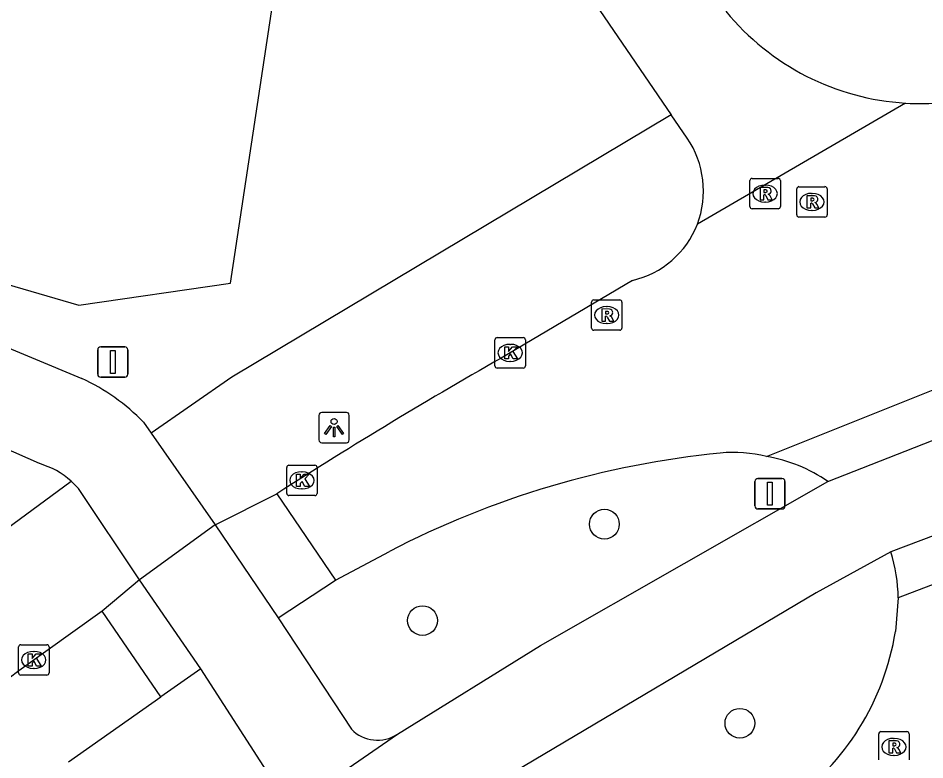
# Model space of a CAD drawing. Extents: x 155275 to 156263, y 382654 to 383635.
# Drawn here: x 155720.17 to 155749.95, y 383160.54 to 383184.9 of the extents above; entities that cross this region are included whole.
import ezdxf

# ---------------------------------------------------------------- set-up
doc = ezdxf.new("R2010")
doc.units = 0
for name, color, linetype in [('IMGEO_Boom', 7, 'Continuous'), ('IMGEO_Fietspad_gesloten', 7, 'Continuous'), ('IMGEO_Kolk', 7, 'Continuous'), ('IMGEO_Lichtpunt', 7, 'Continuous'), ('IMGEO_Loofbos', 7, 'Continuous'), ('IMGEO_Rijbaan_lokaal_gesloten', 7, 'Continuous'), ('IMGEO_Rioolput', 7, 'Continuous'), ('IMGEO_Verkeersbordpaal', 7, 'Continuous'), ('IMGEO_Voetpad_open', 7, 'Continuous')]:
    doc.layers.add(name, color=color, linetype=linetype)

msp = doc.modelspace()

# ---------------------------------------------------------------- linework, layer by layer
at = {"layer": 'IMGEO_Boom'}
for centre in [(155739.423, 383168.283), (155733.449, 383165.115), (155743.876, 383161.744)]:
    msp.add_circle(centre, 0.489, dxfattribs=at)
at = {"layer": 'IMGEO_Fietspad_gesloten'}
for points in [[(155711.113, 383178.69), (155713.945, 383176.906), (155717.284, 383175.138), (155722.257, 383173.065)], [(155720.873, 383170.27), (155718.421, 383171.351), (155716.917, 383171.91)], [(155724.288, 383171.628), (155724.536, 383171.272)], [(155724.536, 383171.272), (155726.633, 383168.257)], [(155724.151, 383166.452), (155722.149, 383169.453), (155721.907, 383169.697)], [(155732.625, 383161.384), (155737.33, 383164.295), (155746.768, 383169.687)], [(155726.633, 383168.257), (155724.151, 383166.452)], [(155748.833, 383167.37), (155746.38, 383166.026), (155736.122, 383159.946), (155734.364, 383158.688)], [(155728.709, 383165.209), (155731.113, 383161.55)], [(155728.554, 383159.826), (155726.162, 383163.532)], [(155728.121, 383158.274), (155731.183, 383160.388), (155732.625, 383161.384)]]:
    msp.add_lwpolyline(points, dxfattribs=at)
for centre, radius, start, end in [((155719.438, 383166.927), 6.754, 44.1054, 65.3332), ((155720.092, 383167.641), 2.743, 48.5618, 73.4514), ((155731.969, 383162.382), 1.194, 224.1564, 303.313)]:
    msp.add_arc(centre, radius, start, end, dxfattribs=at)
at = {"layer": 'IMGEO_Kolk'}
for p, q in [((155735.829, 383173.482), (155735.829, 383174.334)), ((155735.904, 383174.408), (155736.756, 383174.408)), ((155736.83, 383174.334), (155736.83, 383173.482)), ((155736.317, 383174.188), (155736.342, 383174.188)), ((155736.756, 383173.408), (155735.904, 383173.408)), ((155736.34, 383173.628), (155736.315, 383173.628)), ((155728.987, 383169.294), (155728.987, 383170.146)), ((155729.062, 383170.22), (155729.914, 383170.22)), ((155729.988, 383170.146), (155729.988, 383169.294)), ((155729.475, 383170), (155729.5, 383170)), ((155729.914, 383169.22), (155729.062, 383169.22)), ((155729.498, 383169.44), (155729.473, 383169.44)), ((155720.179, 383163.398), (155720.179, 383164.25)), ((155720.254, 383164.324), (155721.106, 383164.324)), ((155721.18, 383164.25), (155721.18, 383163.398)), ((155720.667, 383164.104), (155720.692, 383164.104)), ((155720.69, 383163.544), (155720.665, 383163.544)), ((155721.106, 383163.324), (155720.254, 383163.324))]:
    msp.add_line(p, q, dxfattribs=at)
for points in [[(155735.829, 383173.482), (155735.829, 383174.334)], [(155735.904, 383174.408), (155736.756, 383174.408)], [(155736.83, 383174.334), (155736.83, 383173.482)], [(155736.15, 383174.108), (155736.273, 383174.108), (155736.273, 383173.957), (155736.403, 383174.108), (155736.567, 383174.108), (155736.421, 383173.957), (155736.574, 383173.708), (155736.422, 383173.708), (155736.337, 383173.872), (155736.273, 383173.805), (155736.273, 383173.708), (155736.15, 383173.708), (155736.15, 383174.108)], [(155736.756, 383173.408), (155735.904, 383173.408)], [(155728.987, 383169.294), (155728.987, 383170.146)], [(155729.062, 383170.22), (155729.914, 383170.22)], [(155729.988, 383170.146), (155729.988, 383169.294)], [(155729.308, 383169.92), (155729.431, 383169.92), (155729.431, 383169.769), (155729.561, 383169.92), (155729.725, 383169.92), (155729.579, 383169.769), (155729.732, 383169.52), (155729.58, 383169.52), (155729.495, 383169.684), (155729.431, 383169.617), (155729.431, 383169.52), (155729.308, 383169.52), (155729.308, 383169.92)], [(155729.914, 383169.22), (155729.062, 383169.22)], [(155720.179, 383163.398), (155720.179, 383164.25)], [(155720.254, 383164.324), (155721.106, 383164.324)], [(155721.18, 383164.25), (155721.18, 383163.398)], [(155720.5, 383164.024), (155720.623, 383164.024), (155720.623, 383163.873), (155720.753, 383164.024), (155720.917, 383164.024), (155720.771, 383163.873), (155720.924, 383163.624), (155720.772, 383163.624), (155720.687, 383163.788), (155720.623, 383163.721), (155720.623, 383163.624), (155720.5, 383163.624), (155720.5, 383164.024)], [(155721.106, 383163.324), (155720.254, 383163.324)]]:
    msp.add_lwpolyline(points, dxfattribs=at)
for centre, start, end in [((155735.906, 383174.332), 91.552, 178.448), ((155735.906, 383174.332), 91.552, 178.448), ((155736.754, 383174.332), 1.552, 88.448), ((155736.754, 383174.332), 1.552, 88.448), ((155735.906, 383173.484), 181.552, 268.448), ((155735.906, 383173.484), 181.552, 268.448), ((155736.754, 383173.484), 271.552, 358.448), ((155736.754, 383173.484), 271.552, 358.448), ((155729.064, 383170.144), 91.552, 178.448), ((155729.064, 383170.144), 91.552, 178.448), ((155729.912, 383170.144), 1.552, 88.448), ((155729.912, 383170.144), 1.552, 88.448), ((155729.064, 383169.296), 181.552, 268.448), ((155729.064, 383169.296), 181.552, 268.448), ((155729.912, 383169.296), 271.552, 358.448), ((155729.912, 383169.296), 271.552, 358.448), ((155720.256, 383164.248), 91.552, 178.448), ((155720.256, 383164.248), 91.552, 178.448), ((155721.104, 383164.248), 1.552, 88.448), ((155721.104, 383164.248), 1.552, 88.448), ((155720.256, 383163.4), 181.552, 268.448), ((155720.256, 383163.4), 181.552, 268.448), ((155721.104, 383163.4), 271.552, 358.448), ((155721.104, 383163.4), 271.552, 358.448)]:
    msp.add_arc(centre, 0.0765, start, end, dxfattribs=at)
for centre, major_axis, ratio, start_param, end_param in [((155736.316, 383173.908), (-0.387, 0.002), 0.722429, 4.712389, 7.853982), ((155736.341, 383173.908), (-0.39, 0.002), 0.717154, 1.570796, 4.712389), ((155729.474, 383169.72), (-0.387, 0.002), 0.722429, 4.712389, 7.853982), ((155729.499, 383169.72), (-0.39, 0.002), 0.717154, 1.570796, 4.712389), ((155720.666, 383163.824), (-0.387, 0.002), 0.722429, 4.712389, 7.853982), ((155720.691, 383163.824), (-0.39, 0.002), 0.717154, 1.570796, 4.712389)]:
    msp.add_ellipse(centre, major_axis=major_axis, ratio=ratio, start_param=start_param, end_param=end_param, dxfattribs=at)
at = {"layer": 'IMGEO_Lichtpunt'}
for p, q in [((155730.947, 383171.951), (155730.139, 383171.951)), ((155730.947, 383171.951), (155730.139, 383171.951)), ((155730.045, 383171.856), (155730.045, 383171.049)), ((155730.045, 383171.856), (155730.045, 383171.049)), ((155731.041, 383171.049), (155731.041, 383171.856)), ((155731.041, 383171.049), (155731.041, 383171.856)), ((155730.139, 383170.955), (155730.947, 383170.955)), ((155730.139, 383170.955), (155730.947, 383170.955))]:
    msp.add_line(p, q, dxfattribs=at)
for points in [[(155730.419, 383171.52), (155730.458, 383171.492), (155730.27, 383171.23), (155730.232, 383171.257), (155730.419, 383171.52)], [(155730.521, 383171.472), (155730.568, 383171.472), (155730.568, 383171.15), (155730.521, 383171.15), (155730.521, 383171.472)], [(155730.631, 383171.492), (155730.669, 383171.519), (155730.856, 383171.257), (155730.817, 383171.229), (155730.631, 383171.492)]]:
    msp.add_lwpolyline(points, dxfattribs=at)
msp.add_circle((155730.544, 383171.654), 0.0994, dxfattribs=at)
for centre, start, end in [((155730.139, 383171.856), 90, 180), ((155730.139, 383171.856), 90, 180), ((155730.947, 383171.856), 0, 90), ((155730.947, 383171.856), 0, 90), ((155730.139, 383171.049), 180, 270), ((155730.139, 383171.049), 180, 270), ((155730.947, 383171.049), 270, 0), ((155730.947, 383171.049), 270, 360)]:
    msp.add_arc(centre, 0.0946, start, end, dxfattribs=at)
at = {"layer": 'IMGEO_Loofbos'}
msp.add_lwpolyline([(155711.113, 383178.69), (155722.162, 383175.473), (155727.137, 383176.194), (155728.723, 383186.646)], dxfattribs=at)
at = {"layer": 'IMGEO_Rijbaan_lokaal_gesloten'}
for points in [[(155659.414, 383301.908), (155741.62, 383181.726)], [(155749.32, 383182.111), (155742.478, 383178.131)], [(155742.144, 383180.959), (155741.62, 383181.726)], [(155740.346, 383176.288), (155736.272, 383173.874)], [(155744.751, 383170.506), (155751.533, 383173.216)], [(155746.768, 383169.687), (155752.458, 383171.919)], [(155726.633, 383168.257), (155728.664, 383169.283)], [(155728.664, 383169.283), (155730.587, 383166.445)], [(155754.161, 383169.392), (155748.833, 383167.37)], [(155726.633, 383168.257), (155728.709, 383165.209)], [(155755.026, 383168.127), (155749.079, 383165.858)], [(155730.587, 383166.445), (155732.364, 383167.39)], [(155724.151, 383166.452), (155722.923, 383165.428)], [(155726.162, 383163.532), (155724.151, 383166.452)], [(155728.709, 383165.209), (155730.587, 383166.445)], [(155749.079, 383165.858), (155748.985, 383164.755)], [(155722.923, 383165.428), (155720.192, 383163.468)], [(155724.848, 383162.608), (155722.923, 383165.428)], [(155726.162, 383163.532), (155724.848, 383162.608)], [(155721.816, 383160.475), (155724.848, 383162.608)]]:
    msp.add_lwpolyline(points, dxfattribs=at)
for centre, radius, start, end in [((155749.81, 383190.357), 8.26, 219.3066, 266.5965), ((155749.811, 383190.355), 8.259, 266.5923, 283.6012), ((155739.589, 383179.224), 3.089, 339.2855, 34.1859), ((155739.663, 383179.233), 3.023, 283.062, 338.6214), ((155821.877, 383023.414), 173.108, 119.63792, 122.57932), ((155746.226, 383140.62), 30.146, 95.6996, 117.3756), ((155743.657, 383165.978), 4.659, 76.4127, 95.2285), ((155743.881, 383165.471), 5.11, 55.6019, 80.199), ((155743.694, 383165.758), 5.386, 1.0646, 17.4173), ((155740.519, 383166.111), 8.573, 305.2948, 350.9028), ((155817.326, 383031.119), 164.169, 126.27579, 130.77736)]:
    msp.add_arc(centre, radius, start, end, dxfattribs=at)
at = {"layer": 'IMGEO_Rioolput'}
for p, q in [((155744.279, 383179.639), (155745.131, 383179.639)), ((155744.204, 383178.713), (155744.204, 383179.565)), ((155744.692, 383179.419), (155744.717, 383179.419)), ((155745.205, 383179.565), (155745.205, 383178.713)), ((155745.817, 383179.366), (155746.669, 383179.366)), ((155745.742, 383178.44), (155745.742, 383179.292)), ((155746.23, 383179.146), (155746.255, 383179.146)), ((155746.743, 383179.292), (155746.743, 383178.44)), ((155744.715, 383178.859), (155744.69, 383178.859)), ((155745.131, 383178.639), (155744.279, 383178.639)), ((155746.253, 383178.586), (155746.228, 383178.586)), ((155746.669, 383178.366), (155745.817, 383178.366)), ((155739, 383174.723), (155739, 383175.575)), ((155739.075, 383175.649), (155739.927, 383175.649)), ((155740.001, 383175.575), (155740.001, 383174.723)), ((155739.488, 383175.429), (155739.513, 383175.429)), ((155739.511, 383174.869), (155739.486, 383174.869)), ((155739.927, 383174.649), (155739.075, 383174.649)), ((155748.51, 383161.468), (155749.362, 383161.468)), ((155748.435, 383160.542), (155748.435, 383161.394)), ((155748.923, 383161.248), (155748.948, 383161.248)), ((155749.436, 383161.394), (155749.436, 383160.542)), ((155748.946, 383160.688), (155748.921, 383160.688))]:
    msp.add_line(p, q, dxfattribs=at)
for points in [[(155744.279, 383179.639), (155745.131, 383179.639)], [(155744.204, 383178.713), (155744.204, 383179.565)], [(155744.793, 383179.337), (155744.541, 383179.339), (155744.541, 383178.939)], [(155745.205, 383179.565), (155745.205, 383178.713)], [(155745.817, 383179.366), (155746.669, 383179.366)], [(155744.541, 383178.939), (155744.665, 383178.939), (155744.665, 383179.101), (155744.676, 383179.101)], [(155744.719, 383179.258), (155744.665, 383179.258), (155744.665, 383179.177)], [(155744.665, 383179.177), (155744.717, 383179.177)], [(155744.723, 383179.072), (155744.794, 383178.939), (155744.934, 383178.939), (155744.869, 383179.065)], [(155745.742, 383178.44), (155745.742, 383179.292)], [(155746.331, 383179.064), (155746.079, 383179.066), (155746.079, 383178.666)], [(155746.743, 383179.292), (155746.743, 383178.44)], [(155746.079, 383178.666), (155746.203, 383178.666), (155746.203, 383178.828), (155746.214, 383178.828)], [(155746.257, 383178.985), (155746.203, 383178.985), (155746.203, 383178.904)], [(155746.203, 383178.904), (155746.255, 383178.904)], [(155746.261, 383178.799), (155746.332, 383178.666), (155746.472, 383178.666), (155746.407, 383178.792)], [(155745.131, 383178.639), (155744.279, 383178.639)], [(155746.669, 383178.366), (155745.817, 383178.366)], [(155739, 383174.723), (155739, 383175.575)], [(155739.075, 383175.649), (155739.927, 383175.649)], [(155740.001, 383175.575), (155740.001, 383174.723)], [(155739.589, 383175.347), (155739.337, 383175.349), (155739.337, 383174.949)], [(155739.515, 383175.268), (155739.461, 383175.268), (155739.461, 383175.187)], [(155739.461, 383175.187), (155739.513, 383175.187)], [(155739.337, 383174.949), (155739.461, 383174.949), (155739.461, 383175.111), (155739.472, 383175.111)], [(155739.519, 383175.082), (155739.59, 383174.949), (155739.73, 383174.949), (155739.665, 383175.075)], [(155739.927, 383174.649), (155739.075, 383174.649)], [(155748.51, 383161.468), (155749.362, 383161.468)], [(155748.435, 383160.542), (155748.435, 383161.394)], [(155749.024, 383161.166), (155748.772, 383161.168), (155748.772, 383160.768)], [(155749.436, 383161.394), (155749.436, 383160.542)], [(155748.772, 383160.768), (155748.896, 383160.768), (155748.896, 383160.93), (155748.907, 383160.93)], [(155748.95, 383161.087), (155748.896, 383161.087), (155748.896, 383161.006)], [(155748.896, 383161.006), (155748.948, 383161.006)], [(155748.954, 383160.901), (155749.025, 383160.768), (155749.165, 383160.768), (155749.1, 383160.894)]]:
    msp.add_lwpolyline(points, dxfattribs=at)
for centre, radius, start, end in [((155744.281, 383179.563), 0.0765, 91.552, 178.448), ((155744.281, 383179.563), 0.0765, 91.552, 178.448), ((155745.129, 383179.563), 0.0765, 1.552, 88.448), ((155745.129, 383179.563), 0.0765, 1.552, 88.448), ((155744.792, 383179.227), 0.109, 350.3612, 89.416), ((155745.819, 383179.29), 0.0765, 91.552, 178.448), ((155745.819, 383179.29), 0.0765, 91.552, 178.448), ((155746.667, 383179.29), 0.0765, 1.552, 88.448), ((155746.667, 383179.29), 0.0765, 1.552, 88.448), ((155744.675, 383179.048), 0.0533, 26.0293, 88.6989), ((155744.701, 383179.366), 0.19, 274.7715, 282.9687), ((155744.725, 383179.162), 0.0964, 77.0061, 93.1865), ((155744.739, 383179.219), 0.0378, 276.6634, 79.6772), ((155744.79, 383179.227), 0.112, 277.5842, 350.9817), ((155744.774, 383179.012), 0.108, 29.5134, 73.7905), ((155746.33, 383178.954), 0.109, 350.3612, 89.416), ((155746.213, 383178.775), 0.0533, 26.0293, 88.6989), ((155746.239, 383179.093), 0.19, 274.7715, 282.9687), ((155746.263, 383178.889), 0.0964, 77.0061, 93.1865), ((155746.277, 383178.946), 0.0378, 276.6634, 79.6772), ((155746.328, 383178.954), 0.112, 277.5842, 350.9817), ((155746.312, 383178.739), 0.108, 29.5134, 73.7905), ((155744.281, 383178.715), 0.0765, 181.552, 268.448), ((155744.281, 383178.715), 0.0765, 181.552, 268.448), ((155745.129, 383178.715), 0.0765, 271.552, 358.448), ((155745.129, 383178.715), 0.0765, 271.552, 358.448), ((155745.819, 383178.442), 0.0765, 181.552, 268.448), ((155745.819, 383178.442), 0.0765, 181.552, 268.448), ((155746.667, 383178.442), 0.0765, 271.552, 358.448), ((155746.667, 383178.442), 0.0765, 271.552, 358.448), ((155739.077, 383175.573), 0.0765, 91.552, 178.448), ((155739.077, 383175.573), 0.0765, 91.552, 178.448), ((155739.925, 383175.573), 0.0765, 1.552, 88.448), ((155739.925, 383175.573), 0.0765, 1.552, 88.448), ((155739.497, 383175.376), 0.19, 274.7715, 282.9687), ((155739.521, 383175.172), 0.0964, 77.0061, 93.1865), ((155739.535, 383175.229), 0.0378, 276.6634, 79.6772), ((155739.588, 383175.237), 0.109, 350.3612, 89.416), ((155739.586, 383175.237), 0.112, 277.5842, 350.9817), ((155739.471, 383175.058), 0.0533, 26.0293, 88.6989), ((155739.57, 383175.022), 0.108, 29.5134, 73.7905), ((155739.077, 383174.725), 0.0765, 181.552, 268.448), ((155739.077, 383174.725), 0.0765, 181.552, 268.448), ((155739.925, 383174.725), 0.0765, 271.552, 358.448), ((155739.925, 383174.725), 0.0765, 271.552, 358.448), ((155748.512, 383161.392), 0.0765, 91.552, 178.448), ((155748.512, 383161.392), 0.0765, 91.552, 178.448), ((155749.36, 383161.392), 0.0765, 1.552, 88.448), ((155749.36, 383161.392), 0.0765, 1.552, 88.448), ((155749.023, 383161.056), 0.109, 350.3612, 89.416), ((155748.906, 383160.877), 0.0533, 26.0293, 88.6989), ((155748.932, 383161.195), 0.19, 274.7715, 282.9687), ((155748.956, 383160.991), 0.0964, 77.0061, 93.1865), ((155748.97, 383161.048), 0.0378, 276.6634, 79.6772), ((155749.021, 383161.056), 0.112, 277.5842, 350.9817), ((155749.005, 383160.841), 0.108, 29.5134, 73.7905)]:
    msp.add_arc(centre, radius, start, end, dxfattribs=at)
for centre, major_axis, ratio, start_param, end_param in [((155744.691, 383179.139), (-0.387, 0.002), 0.722429, 4.712389, 7.853982), ((155744.716, 383179.139), (-0.39, 0.002), 0.717154, 1.570796, 4.712389), ((155746.229, 383178.866), (-0.387, 0.002), 0.722429, 4.712389, 7.853982), ((155746.254, 383178.866), (-0.39, 0.002), 0.717154, 1.570796, 4.712389), ((155739.487, 383175.149), (-0.387, 0.002), 0.722429, 4.712389, 7.853982), ((155739.512, 383175.149), (-0.39, 0.002), 0.717154, 1.570796, 4.712389), ((155748.922, 383160.968), (-0.387, 0.002), 0.722429, 4.712389, 7.853982), ((155748.947, 383160.968), (-0.39, 0.002), 0.717154, 1.570796, 4.712389)]:
    msp.add_ellipse(centre, major_axis=major_axis, ratio=ratio, start_param=start_param, end_param=end_param, dxfattribs=at)
at = {"layer": 'IMGEO_Verkeersbordpaal'}
for p, q in [((155722.781, 383173.208), (155722.781, 383174.008)), ((155722.781, 383174.008), (155722.781, 383173.208)), ((155722.881, 383174.108), (155723.671, 383174.108)), ((155723.671, 383174.108), (155722.881, 383174.108)), ((155723.771, 383174.008), (155723.771, 383173.208)), ((155723.771, 383173.208), (155723.771, 383174.008)), ((155723.671, 383173.108), (155722.881, 383173.108)), ((155722.881, 383173.108), (155723.671, 383173.108)), ((155744.366, 383168.883), (155744.366, 383169.683)), ((155744.366, 383169.683), (155744.366, 383168.883)), ((155744.466, 383169.783), (155745.256, 383169.783)), ((155745.256, 383169.783), (155744.466, 383169.783)), ((155745.356, 383169.683), (155745.356, 383168.883)), ((155745.356, 383168.883), (155745.356, 383169.683)), ((155745.256, 383168.783), (155744.466, 383168.783)), ((155744.466, 383168.783), (155745.256, 383168.783))]:
    msp.add_line(p, q, dxfattribs=at)
for points in [[(155723.201, 383173.983), (155723.351, 383173.983), (155723.351, 383173.233), (155723.201, 383173.233), (155723.201, 383173.983)], [(155744.786, 383169.658), (155744.936, 383169.658), (155744.936, 383168.908), (155744.786, 383168.908), (155744.786, 383169.658)]]:
    msp.add_lwpolyline(points, dxfattribs=at)
for centre, start, end in [((155722.881, 383174.008), 90, 180), ((155722.881, 383174.008), 90, 180), ((155723.671, 383174.008), 0, 90), ((155723.671, 383174.008), 360, 90), ((155722.881, 383173.208), 180, 270), ((155722.881, 383173.208), 180, 270), ((155723.671, 383173.208), 270, 0), ((155723.671, 383173.208), 270, 0), ((155744.466, 383169.683), 90, 180), ((155744.466, 383169.683), 90, 180), ((155745.256, 383169.683), 0, 90), ((155745.256, 383169.683), 360, 90), ((155744.466, 383168.883), 180, 270), ((155744.466, 383168.883), 180, 270), ((155745.256, 383168.883), 270, 0), ((155745.256, 383168.883), 270, 0)]:
    msp.add_arc(centre, 0.1, start, end, dxfattribs=at)
at = {"layer": 'IMGEO_Voetpad_open'}
for points in [[(155741.62, 383181.726), (155727.184, 383173.115), (155724.536, 383171.272)], [(155717.649, 383166.559), (155721.907, 383169.697)]]:
    msp.add_lwpolyline(points, dxfattribs=at)

doc.saveas('drawing.dxf')
